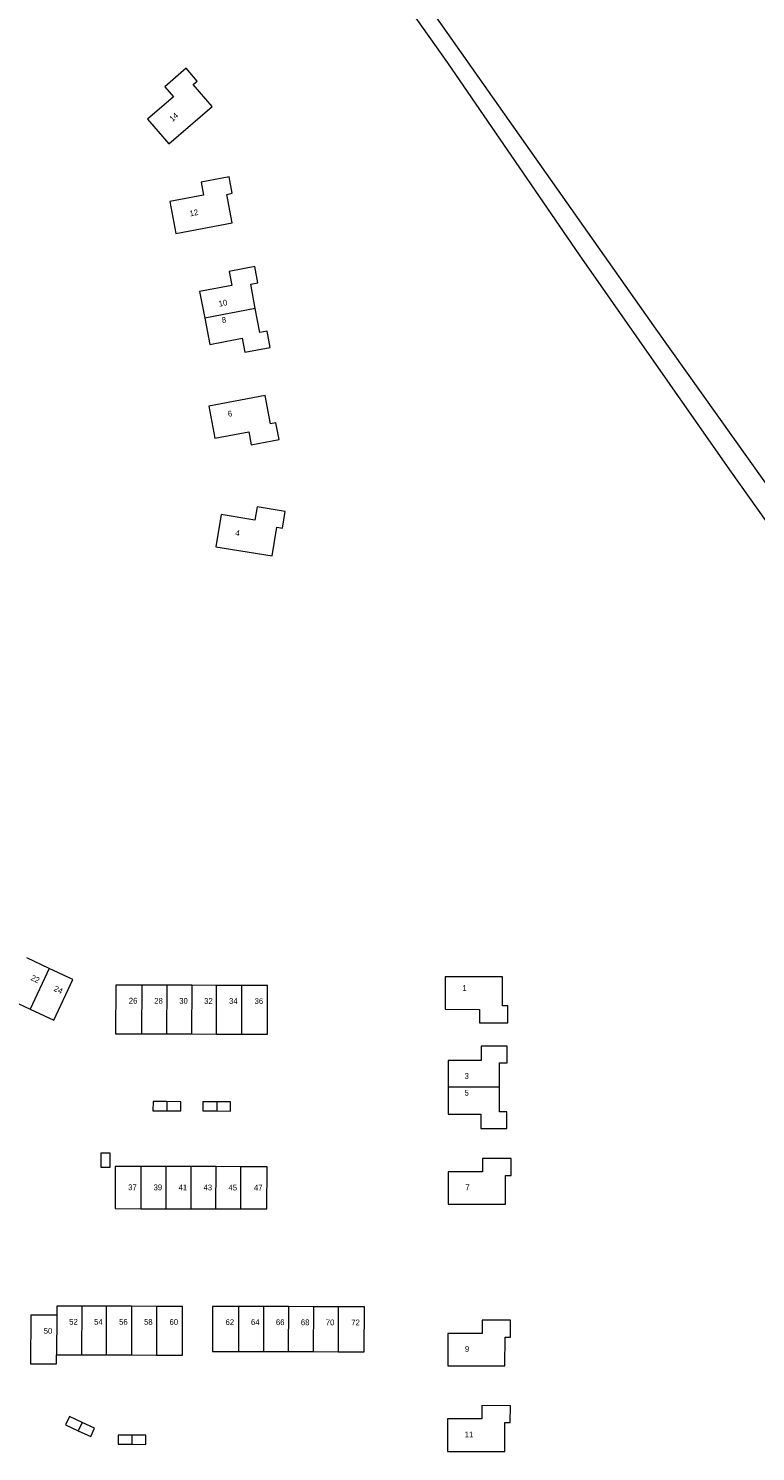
# Model space of a CAD drawing. Header units: metres. Extents: x 138165 to 154469, y 480134 to 494189.
# Tile 979 of 1056: x 151747 to 151904, y 483177 to 483485. Entities that reach past the tile are written whole.
import ezdxf

# ---------------------------------------------------------------- set-up
doc = ezdxf.new("R2010")
doc.units = ezdxf.units.M
doc.header["$LTSCALE"] = 0.001
doc.header["$MEASUREMENT"] = 0
doc.layers.add('TOP-L-topo objecten vlak', color=7, linetype='Continuous', lineweight=0)
doc.layers.add('TOP-T-topo huisnummering naamgeving', color=7, linetype='Continuous', lineweight=0)
doc.styles.add('Style-INTL_ISO', font='INTL_ISO.shx')

msp = doc.modelspace()

# ---------------------------------------------------------------- linework, layer by layer
at = {"layer": 'TOP-L-topo objecten vlak', "flags": 128}
for points in [[(151614.79, 483447.83), (151682.83, 483495.7), (151766.84, 483554.57), (151770.01, 483556.68), (151780.21, 483555.86), (151782.05, 483554.7), (151789.72, 483545.04), (151837.35, 483477.71), (151865.79, 483436.17), (151898.33, 483389.6), (151918.18, 483361.69), (151949.4, 483317.77), (152005.23, 483238.79), (152020.84, 483215.77), (152025.33, 483217.75), (151954.56, 483316.05), (151925.85, 483359.17), (151882.46, 483420.03), (151816.58, 483513.69), (151778.11, 483567.15), (151780.39, 483568.75)], [(151780.77, 483476.57), (151776.11, 483472.54), (151777.99, 483470.36), (151772.37, 483465.51), (151776.97, 483460.18), (151786.35, 483468.27), (151782.26, 483473.01), (151783.16, 483473.8), (151780.77, 483476.57)], [(151778.54, 483440.79), (151790.71, 483443.11), (151789.54, 483449.26), (151790.72, 483449.48), (151790.03, 483453.08), (151783.98, 483451.92), (151784.52, 483449.1), (151777.22, 483447.71), (151778.54, 483440.79)], [(151795.72, 483424.56), (151794.72, 483429.8), (151796.28, 483430.1), (151795.61, 483433.62), (151790.09, 483432.56), (151790.67, 483429.52), (151783.67, 483428.19), (151784.76, 483422.47)], [(151795.72, 483424.56), (151784.76, 483422.47)], [(151784.76, 483422.47), (151785.85, 483416.76), (151792.85, 483418.09), (151793.43, 483415.05), (151798.95, 483416.1), (151798.28, 483419.62), (151796.71, 483419.32), (151795.72, 483424.56)], [(151785.67, 483403.36), (151786.99, 483396.45), (151794.29, 483397.84), (151794.83, 483395.01), (151800.88, 483396.17), (151800.19, 483399.76), (151799.01, 483399.53), (151797.84, 483405.68), (151785.67, 483403.36)], [(151802.18, 483380.57), (151796.1, 483381.56), (151795.64, 483378.72), (151788.3, 483379.91), (151787.18, 483372.96), (151799.4, 483370.97), (151800.41, 483377.15), (151801.59, 483376.96), (151802.18, 483380.57)], [(151751.13, 483281.63), (151746.24, 483283.93)], [(151751.13, 483281.63), (151747, 483272.83)], [(151747, 483272.83), (151752.1, 483270.44), (151756.23, 483279.24), (151751.13, 483281.63)], [(151836.83, 483279.81), (151836.82, 483272.77), (151844.24, 483272.75), (151844.24, 483269.87), (151850.4, 483269.86), (151850.4, 483273.51), (151849.2, 483273.52), (151849.22, 483279.78), (151836.83, 483279.81)], [(151771.15, 483278), (151765.52, 483278.01), (151765.49, 483267.47), (151771.12, 483267.46)], [(151771.15, 483278), (151771.12, 483267.46)], [(151776.55, 483277.98), (151771.15, 483278)], [(151776.55, 483277.98), (151776.52, 483267.44)], [(151781.95, 483277.97), (151776.55, 483277.98)], [(151781.95, 483277.97), (151781.92, 483267.43)], [(151787.35, 483277.95), (151781.95, 483277.97)], [(151787.33, 483267.41), (151787.35, 483277.95)], [(151792.75, 483277.94), (151787.35, 483277.95)], [(151792.75, 483277.94), (151792.73, 483267.4)], [(151792.73, 483267.4), (151798.36, 483267.38), (151798.38, 483277.92), (151792.75, 483277.94)], [(151742.11, 483275.13), (151747, 483272.83)], [(151771.12, 483267.46), (151776.52, 483267.44)], [(151776.52, 483267.44), (151781.92, 483267.43)], [(151781.92, 483267.43), (151787.33, 483267.41)], [(151787.33, 483267.41), (151792.73, 483267.4)], [(151848.6, 483255.88), (151848.61, 483261.21), (151850.2, 483261.21), (151850.21, 483264.79), (151844.59, 483264.81), (151844.58, 483261.71), (151837.46, 483261.72), (151837.45, 483255.91)], [(151837.45, 483255.91), (151837.43, 483250.09), (151844.55, 483250.08), (151844.54, 483246.97), (151850.16, 483246.96), (151850.17, 483250.54), (151848.58, 483250.54), (151848.6, 483255.88)], [(151848.6, 483255.88), (151837.45, 483255.91)], [(151776.58, 483252.78), (151773.58, 483252.79), (151773.57, 483250.79), (151776.57, 483250.78)], [(151776.58, 483252.78), (151776.57, 483250.78)], [(151776.57, 483250.78), (151779.57, 483250.77), (151779.58, 483252.77), (151776.58, 483252.78)], [(151787.38, 483252.76), (151784.38, 483252.76), (151784.37, 483250.76), (151787.37, 483250.76)], [(151787.38, 483252.76), (151787.37, 483250.76)], [(151787.37, 483250.76), (151790.37, 483250.75), (151790.38, 483252.75), (151787.38, 483252.76)], [(151762.27, 483241.61), (151762.27, 483238.61), (151764.27, 483238.61), (151764.27, 483241.61), (151762.27, 483241.61)], [(151771.02, 483238.74), (151765.39, 483238.76), (151765.36, 483229.62), (151770.99, 483229.6)], [(151770.99, 483229.6), (151771.02, 483238.74)], [(151776.42, 483238.73), (151771.02, 483238.74)], [(151776.39, 483229.59), (151776.42, 483238.73)], [(151781.82, 483238.71), (151776.42, 483238.73)], [(151781.8, 483229.57), (151781.82, 483238.71)], [(151787.22, 483238.7), (151781.82, 483238.71)], [(151787.2, 483229.56), (151787.22, 483238.7)], [(151792.62, 483238.68), (151787.22, 483238.7)], [(151792.6, 483229.54), (151798.23, 483229.53), (151798.25, 483238.67), (151792.62, 483238.68)], [(151792.6, 483229.54), (151792.62, 483238.68)], [(151844.92, 483240.47), (151844.91, 483237.59), (151837.48, 483237.61), (151837.47, 483230.57), (151849.87, 483230.54), (151849.87, 483236.8), (151851.07, 483236.8), (151851.08, 483240.45), (151844.92, 483240.47)], [(151770.99, 483229.6), (151776.39, 483229.59)], [(151776.39, 483229.59), (151781.8, 483229.57)], [(151781.8, 483229.57), (151787.2, 483229.56)], [(151787.2, 483229.56), (151792.6, 483229.54)], [(151758.14, 483208.47), (151752.74, 483208.48), (151752.73, 483206.51)], [(151758.14, 483208.47), (151758.11, 483197.96)], [(151763.54, 483208.46), (151758.14, 483208.47)], [(151763.51, 483197.94), (151763.54, 483208.46)], [(151768.94, 483208.46), (151763.54, 483208.46)], [(151768.94, 483208.46), (151768.91, 483197.93)], [(151774.34, 483208.45), (151768.94, 483208.46)], [(151774.34, 483208.45), (151774.31, 483197.91)], [(151774.31, 483197.91), (151779.94, 483197.9), (151779.97, 483208.44), (151774.34, 483208.45)], [(151792.09, 483208.4), (151786.47, 483208.42), (151786.44, 483198.7), (151792.06, 483198.68)], [(151792.09, 483208.4), (151792.06, 483198.68)], [(151797.49, 483208.39), (151792.09, 483208.4)], [(151797.49, 483208.39), (151797.46, 483198.67)], [(151802.89, 483208.38), (151797.49, 483208.39)], [(151802.89, 483208.38), (151802.86, 483198.66)], [(151808.29, 483208.36), (151802.89, 483208.38)], [(151808.29, 483208.36), (151808.26, 483198.64)], [(151813.69, 483208.35), (151808.29, 483208.36)], [(151813.69, 483208.35), (151813.66, 483198.63)], [(151813.66, 483198.63), (151819.29, 483198.61), (151819.32, 483208.33), (151813.69, 483208.35)], [(151752.73, 483206.51), (151747.11, 483206.53), (151747.09, 483195.99), (151752.71, 483195.98), (151752.71, 483197.97)], [(151752.73, 483206.51), (151752.71, 483197.97)], [(151850.98, 483205.45), (151844.83, 483205.46), (151844.82, 483202.58), (151837.39, 483202.6), (151837.37, 483195.56), (151849.76, 483195.53), (151849.77, 483201.79), (151850.97, 483201.79), (151850.98, 483205.45)], [(151792.06, 483198.68), (151797.46, 483198.67)], [(151797.46, 483198.67), (151802.86, 483198.66)], [(151802.86, 483198.66), (151808.26, 483198.64)], [(151808.26, 483198.64), (151813.66, 483198.63)], [(151752.71, 483197.97), (151758.11, 483197.96)], [(151758.11, 483197.96), (151763.51, 483197.94)], [(151763.51, 483197.94), (151768.91, 483197.93)], [(151768.91, 483197.93), (151774.31, 483197.91)], [(151844.77, 483186.94), (151844.77, 483184.06), (151837.34, 483184.08), (151837.32, 483177.04), (151849.71, 483177.01), (151849.72, 483183.27), (151850.92, 483183.26), (151850.93, 483186.92), (151844.77, 483186.94)], [(151758.22, 483183.31), (151755.51, 483184.59), (151754.66, 483182.77), (151757.38, 483181.5)], [(151758.22, 483183.31), (151757.38, 483181.5)], [(151757.38, 483181.5), (151760.09, 483180.23), (151760.94, 483182.04), (151758.22, 483183.31)], [(151769.02, 483180.57), (151766.02, 483180.57), (151766.01, 483178.57), (151769.01, 483178.57)], [(151769.02, 483180.57), (151769.01, 483178.57)], [(151769.01, 483178.57), (151772.01, 483178.56), (151772.02, 483180.56), (151769.02, 483180.57)]]:
    msp.add_lwpolyline(points, dxfattribs=at)

# ---------------------------------------------------------------- texts
at = {"layer": 'TOP-T-topo huisnummering naamgeving', "style": 'Style-INTL_ISO'}
for s, rotation, p in [('14', 40.8, (151777.79, 483464.91)), ('12', 10.8, (151781.62, 483444.47)), ('10', 10.8, (151787.92, 483424.92)), ('8', 10.8, (151788.6, 483421.36)), ('6', 10.8, (151789.89, 483401.07)), ('4', 350.8, (151791.33, 483375.36)), ('22', 334.9, (151746.98, 483279.16)), ('24', 334.9, (151751.98, 483276.82)), ('1', 359.8, (151840.54, 483276.76)), ('26', 359.8, (151768.33, 483274.01)), ('28', 359.8, (151773.84, 483273.99)), ('30', 359.9, (151779.25, 483273.97)), ('32', 359.8, (151784.64, 483273.96)), ('34', 359.9, (151790.04, 483273.95)), ('36', 359.8, (151795.56, 483273.93)), ('3', 359.8, (151841.01, 483257.72)), ('5', 359.8, (151841, 483254.08)), ('37', 359.8, (151768.19, 483233.61)), ('39', 359.9, (151773.7, 483233.59)), ('41', 359.8, (151779.11, 483233.58)), ('43', 359.9, (151784.51, 483233.57)), ('45', 359.8, (151789.91, 483233.55)), ('47', 359.8, (151795.42, 483233.53)), ('7', 359.8, (151841.19, 483233.6)), ('52', 359.9, (151755.43, 483204.48)), ('54', 359.9, (151760.83, 483204.47)), ('56', 359.9, (151766.23, 483204.46)), ('58', 359.9, (151771.63, 483204.45)), ('60', 359.9, (151777.15, 483204.44)), ('62', 359.8, (151789.27, 483204.41)), ('64', 359.9, (151794.78, 483204.4)), ('66', 359.8, (151800.18, 483204.38)), ('68', 359.9, (151805.58, 483204.37)), ('70', 359.8, (151810.98, 483204.35)), ('72', 359.8, (151816.49, 483204.34)), ('50', 359.8, (151749.91, 483202.52)), ('9', 359.8, (151841.09, 483198.59)), ('11', 359.8, (151841.04, 483180.07))]:
    msp.add_text(s, height=1.25, rotation=rotation, dxfattribs=at).set_placement(p)

doc.saveas('drawing.dxf')
